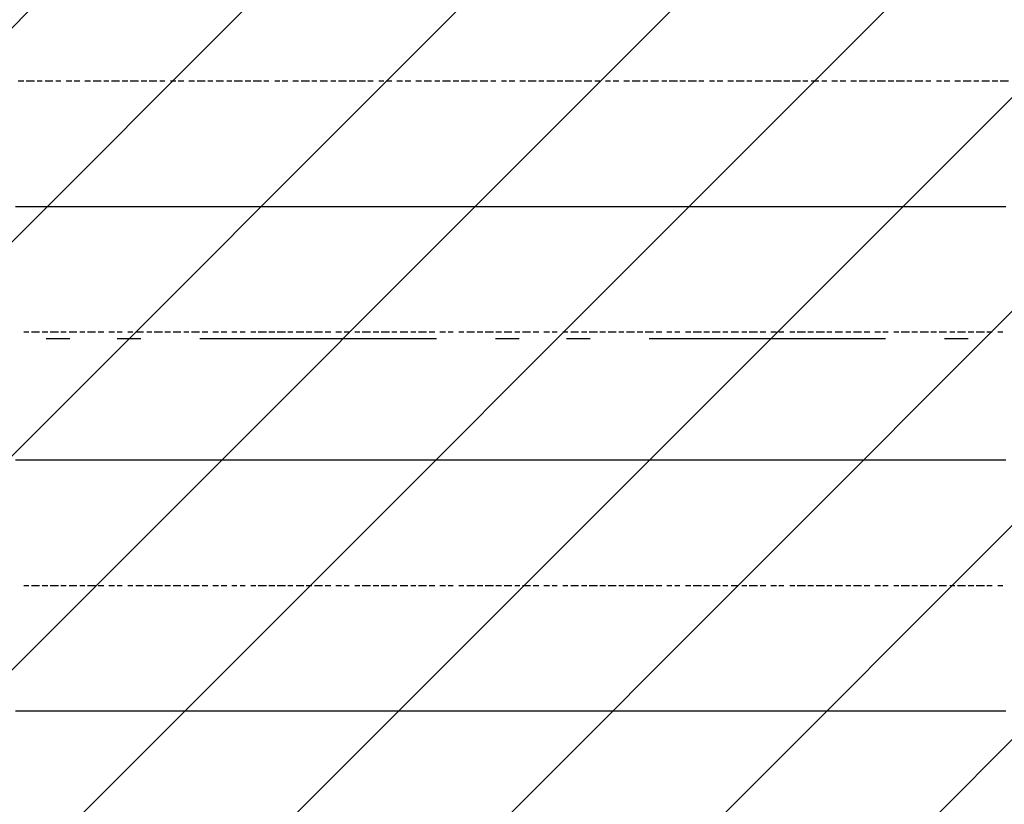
# Model space of a CAD drawing. Extents: x 997 to 109698, y 921 to 94021.
# Tile 608 of 656: x 26924 to 28486, y 46291 to 47535. Entities that reach past the tile are written whole.
import ezdxf

# ---------------------------------------------------------------- set-up
doc = ezdxf.new("R2010")
doc.units = 0
doc.header["$MEASUREMENT"] = 0
for name, color, linetype in [('12', 7, 'CONTINUOUS'), ('28', 7, 'CONTINUOUS'), ('40', 7, 'CONTINUOUS')]:
    doc.layers.add(name, color=color, linetype=linetype)

msp = doc.modelspace()

# ---------------------------------------------------------------- linework, layer by layer
at = {"layer": '12', "color": 1}
for p, q in [((26921.630503, 47437.563401), (26930.630503, 47437.563401)), ((26934.630503, 47437.563401), (26947.630503, 47437.563401)), ((26951.630503, 47437.563401), (26959.630503, 47437.563401)), ((26964.630503, 47437.563401), (26976.630503, 47437.563401)), ((26981.630503, 47437.563401), (26989.630503, 47437.563401)), ((26997.630503, 47437.563401), (27006.630503, 47437.563401)), ((27010.630503, 47437.563401), (27019.630503, 47437.563401)), ((27027.630503, 47437.563401), (27036.630503, 47437.563401)), ((27040.630503, 47437.563401), (27053.630503, 47437.563401)), ((27057.630503, 47437.563401), (27065.630503, 47437.563401)), ((27069.630503, 47437.563401), (27082.630503, 47437.563401)), ((27086.630503, 47437.563401), (27095.630503, 47437.563401)), ((27099.630503, 47437.563401), (27112.630503, 47437.563401)), ((27116.630503, 47437.563401), (27125.630503, 47437.563401)), ((27129.630503, 47437.563401), (27141.630503, 47437.563401)), ((27146.630503, 47437.563401), (27154.630503, 47437.563401)), ((27163.630503, 47437.563401), (27171.630503, 47437.563401)), ((27175.630503, 47437.563401), (27184.630503, 47437.563401)), ((27192.630503, 47437.563401), (27201.630503, 47437.563401)), ((27205.630503, 47437.563401), (27218.630503, 47437.563401)), ((27222.630503, 47437.563401), (27230.630503, 47437.563401)), ((27235.630503, 47437.563401), (27247.630503, 47437.563401)), ((27252.630503, 47437.563401), (27260.630503, 47437.563401)), ((27264.630503, 47437.563401), (27277.630503, 47437.563401)), ((27281.630503, 47437.563401), (27290.630503, 47437.563401)), ((27294.630503, 47437.563401), (27307.630503, 47437.563401)), ((27311.630503, 47437.563401), (27319.630503, 47437.563401)), ((27328.630503, 47437.563401), (27336.630503, 47437.563401)), ((27340.630503, 47437.563401), (27349.630503, 47437.563401)), ((27357.630503, 47437.563401), (27366.630503, 47437.563401)), ((27370.630503, 47437.563401), (27383.630503, 47437.563401)), ((27387.630503, 47437.563401), (27395.630503, 47437.563401)), ((27400.630503, 47437.563401), (27412.630503, 47437.563401)), ((27417.630503, 47437.563401), (27425.630503, 47437.563401)), ((27429.630503, 47437.563401), (27442.630503, 47437.563401)), ((27446.630503, 47437.563401), (27455.630503, 47437.563401)), ((27459.630503, 47437.563401), (27472.630503, 47437.563401)), ((27476.630503, 47437.563401), (27484.630503, 47437.563401)), ((27493.630503, 47437.563401), (27501.630503, 47437.563401)), ((27505.630503, 47437.563401), (27514.630503, 47437.563401)), ((27522.630503, 47437.563401), (27531.630503, 47437.563401)), ((27535.630503, 47437.563401), (27544.630503, 47437.563401)), ((27552.630503, 47437.563401), (27561.630503, 47437.563401)), ((27565.630503, 47437.563401), (27577.630503, 47437.563401)), ((27582.630503, 47437.563401), (27590.630503, 47437.563401)), ((27594.630503, 47437.563401), (27607.630503, 47437.563401)), ((27611.630503, 47437.563401), (27620.630503, 47437.563401)), ((27624.630503, 47437.563401), (27637.630503, 47437.563401)), ((27641.630503, 47437.563401), (27649.630503, 47437.563401)), ((27654.630503, 47437.563401), (27666.630503, 47437.563401)), ((27671.630503, 47437.563401), (27679.630503, 47437.563401)), ((27688.630503, 47437.563401), (27696.630503, 47437.563401)), ((27700.630503, 47437.563401), (27709.630503, 47437.563401)), ((27717.630503, 47437.563401), (27726.630503, 47437.563401)), ((27730.630503, 47437.563401), (27743.630503, 47437.563401)), ((27747.630503, 47437.563401), (27755.630503, 47437.563401)), ((27760.630503, 47437.563401), (27772.630503, 47437.563401)), ((27776.630503, 47437.563401), (27785.630503, 47437.563401)), ((27789.630503, 47437.563401), (27802.630503, 47437.563401)), ((27806.630503, 47437.563401), (27815.630503, 47437.563401)), ((27819.630503, 47437.563401), (27831.630503, 47437.563401)), ((27836.630503, 47437.563401), (27844.630503, 47437.563401)), ((27853.630503, 47437.563401), (27861.630503, 47437.563401)), ((27865.630503, 47437.563401), (27874.630503, 47437.563401)), ((27882.630503, 47437.563401), (27891.630503, 47437.563401)), ((27895.630503, 47437.563401), (27908.630503, 47437.563401)), ((27912.630503, 47437.563401), (27920.630503, 47437.563401)), ((27925.630503, 47437.563401), (27937.630503, 47437.563401)), ((27942.630503, 47437.563401), (27950.630503, 47437.563401)), ((27954.630503, 47437.563401), (27967.630503, 47437.563401)), ((27971.630503, 47437.563401), (27980.630503, 47437.563401)), ((27984.630503, 47437.563401), (27997.630503, 47437.563401)), ((28001.630503, 47437.563401), (28009.630503, 47437.563401)), ((28018.630503, 47437.563401), (28026.630503, 47437.563401)), ((28030.630503, 47437.563401), (28039.630503, 47437.563401)), ((28047.630503, 47437.563401), (28056.630503, 47437.563401)), ((28060.630503, 47437.563401), (28073.630503, 47437.563401)), ((28077.630503, 47437.563401), (28085.630503, 47437.563401)), ((28090.630503, 47437.563401), (28102.630503, 47437.563401)), ((28107.630503, 47437.563401), (28115.630503, 47437.563401)), ((28119.630503, 47437.563401), (28132.630503, 47437.563401)), ((28136.630503, 47437.563401), (28145.630503, 47437.563401)), ((28149.630503, 47437.563401), (28162.630503, 47437.563401)), ((28166.630503, 47437.563401), (28174.630503, 47437.563401)), ((28179.630503, 47437.563401), (28191.630503, 47437.563401)), ((28196.630503, 47437.563401), (28204.630503, 47437.563401)), ((28212.630503, 47437.563401), (28221.630503, 47437.563401)), ((28225.630503, 47437.563401), (28234.630503, 47437.563401)), ((28242.630503, 47437.563401), (28251.630503, 47437.563401)), ((28255.630503, 47437.563401), (28268.630503, 47437.563401)), ((28272.630503, 47437.563401), (28280.630503, 47437.563401)), ((28284.630503, 47437.563401), (28297.630503, 47437.563401)), ((28301.630503, 47437.563401), (28310.630503, 47437.563401)), ((28314.630503, 47437.563401), (28327.630503, 47437.563401)), ((28331.630503, 47437.563401), (28339.630503, 47437.563401)), ((28344.630503, 47437.563401), (28356.630503, 47437.563401)), ((28361.630503, 47437.563401), (28369.630503, 47437.563401)), ((28378.630503, 47437.563401), (28386.630503, 47437.563401)), ((28390.630503, 47437.563401), (28399.630503, 47437.563401)), ((28407.630503, 47437.563401), (28416.630503, 47437.563401)), ((28420.630503, 47437.563401), (28433.630503, 47437.563401)), ((28437.630503, 47437.563401), (28445.630503, 47437.563401)), ((28450.630503, 47437.563401), (28462.630503, 47437.563401)), ((28466.630503, 47437.563401), (28475.630503, 47437.563401)), ((28479.630503, 47437.563401), (28492.630503, 47437.563401)), ((26930.630503, 47039.563401), (26938.630503, 47039.563401)), ((26942.630503, 47039.563401), (26955.630503, 47039.563401)), ((26959.630503, 47039.563401), (26968.630503, 47039.563401)), ((26972.630503, 47039.563401), (26985.630503, 47039.563401)), ((26989.630503, 47039.563401), (26997.630503, 47039.563401)), ((27002.630503, 47039.563401), (27014.630503, 47039.563401)), ((27019.630503, 47039.563401), (27027.630503, 47039.563401)), ((27031.630503, 47039.563401), (27044.630503, 47039.563401)), ((27048.630503, 47039.563401), (27057.630503, 47039.563401)), ((27065.630503, 47039.563401), (27074.630503, 47039.563401)), ((27078.630503, 47039.563401), (27086.630503, 47039.563401)), ((27095.630503, 47039.563401), (27103.630503, 47039.563401)), ((27108.630503, 47039.563401), (27120.630503, 47039.563401)), ((27125.630503, 47039.563401), (27133.630503, 47039.563401)), ((27137.630503, 47039.563401), (27150.630503, 47039.563401)), ((27154.630503, 47039.563401), (27163.630503, 47039.563401)), ((27167.630503, 47039.563401), (27179.630503, 47039.563401)), ((27184.630503, 47039.563401), (27192.630503, 47039.563401)), ((27196.630503, 47039.563401), (27209.630503, 47039.563401)), ((27213.630503, 47039.563401), (27222.630503, 47039.563401)), ((27230.630503, 47039.563401), (27239.630503, 47039.563401)), ((27243.630503, 47039.563401), (27252.630503, 47039.563401)), ((27260.630503, 47039.563401), (27268.630503, 47039.563401)), ((27273.630503, 47039.563401), (27281.630503, 47039.563401)), ((27290.630503, 47039.563401), (27298.630503, 47039.563401)), ((27302.630503, 47039.563401), (27315.630503, 47039.563401)), ((27319.630503, 47039.563401), (27328.630503, 47039.563401)), ((27332.630503, 47039.563401), (27345.630503, 47039.563401)), ((27349.630503, 47039.563401), (27357.630503, 47039.563401)), ((27362.630503, 47039.563401), (27374.630503, 47039.563401)), ((27378.630503, 47039.563401), (27387.630503, 47039.563401)), ((27391.630503, 47039.563401), (27404.630503, 47039.563401)), ((27408.630503, 47039.563401), (27417.630503, 47039.563401)), ((27425.630503, 47039.563401), (27434.630503, 47039.563401)), ((27438.630503, 47039.563401), (27446.630503, 47039.563401)), ((27455.630503, 47039.563401), (27463.630503, 47039.563401)), ((27467.630503, 47039.563401), (27480.630503, 47039.563401)), ((27484.630503, 47039.563401), (27493.630503, 47039.563401)), ((27497.630503, 47039.563401), (27510.630503, 47039.563401)), ((27514.630503, 47039.563401), (27522.630503, 47039.563401)), ((27527.630503, 47039.563401), (27539.630503, 47039.563401)), ((27544.630503, 47039.563401), (27552.630503, 47039.563401)), ((27556.630503, 47039.563401), (27569.630503, 47039.563401)), ((27573.630503, 47039.563401), (27582.630503, 47039.563401)), ((27590.630503, 47039.563401), (27599.630503, 47039.563401)), ((27603.630503, 47039.563401), (27611.630503, 47039.563401)), ((27620.630503, 47039.563401), (27628.630503, 47039.563401)), ((27633.630503, 47039.563401), (27645.630503, 47039.563401)), ((27649.630503, 47039.563401), (27658.630503, 47039.563401)), ((27662.630503, 47039.563401), (27675.630503, 47039.563401)), ((27679.630503, 47039.563401), (27688.630503, 47039.563401)), ((27692.630503, 47039.563401), (27704.630503, 47039.563401)), ((27709.630503, 47039.563401), (27717.630503, 47039.563401)), ((27721.630503, 47039.563401), (27734.630503, 47039.563401)), ((27738.630503, 47039.563401), (27747.630503, 47039.563401)), ((27755.630503, 47039.563401), (27764.630503, 47039.563401)), ((27768.630503, 47039.563401), (27776.630503, 47039.563401)), ((27785.630503, 47039.563401), (27793.630503, 47039.563401)), ((27798.630503, 47039.563401), (27810.630503, 47039.563401)), ((27815.630503, 47039.563401), (27823.630503, 47039.563401)), ((27827.630503, 47039.563401), (27840.630503, 47039.563401)), ((27844.630503, 47039.563401), (27853.630503, 47039.563401)), ((27857.630503, 47039.563401), (27870.630503, 47039.563401)), ((27874.630503, 47039.563401), (27882.630503, 47039.563401)), ((27886.630503, 47039.563401), (27899.630503, 47039.563401)), ((27903.630503, 47039.563401), (27912.630503, 47039.563401)), ((27916.630503, 47039.563401), (27929.630503, 47039.563401)), ((27933.630503, 47039.563401), (27942.630503, 47039.563401)), ((27950.630503, 47039.563401), (27958.630503, 47039.563401)), ((27963.630503, 47039.563401), (27971.630503, 47039.563401)), ((27980.630503, 47039.563401), (27988.630503, 47039.563401)), ((27992.630503, 47039.563401), (28005.630503, 47039.563401)), ((28009.630503, 47039.563401), (28018.630503, 47039.563401)), ((28022.630503, 47039.563401), (28035.630503, 47039.563401)), ((28039.630503, 47039.563401), (28047.630503, 47039.563401)), ((28052.630503, 47039.563401), (28064.630503, 47039.563401)), ((28069.630503, 47039.563401), (28077.630503, 47039.563401)), ((28081.630503, 47039.563401), (28094.630503, 47039.563401)), ((28098.630503, 47039.563401), (28107.630503, 47039.563401)), ((28115.630503, 47039.563401), (28124.630503, 47039.563401)), ((28128.630503, 47039.563401), (28136.630503, 47039.563401)), ((28145.630503, 47039.563401), (28153.630503, 47039.563401)), ((28157.630503, 47039.563401), (28170.630503, 47039.563401)), ((28174.630503, 47039.563401), (28183.630503, 47039.563401)), ((28187.630503, 47039.563401), (28200.630503, 47039.563401)), ((28204.630503, 47039.563401), (28212.630503, 47039.563401)), ((28217.630503, 47039.563401), (28229.630503, 47039.563401)), ((28234.630503, 47039.563401), (28242.630503, 47039.563401)), ((28246.630503, 47039.563401), (28259.630503, 47039.563401)), ((28263.630503, 47039.563401), (28272.630503, 47039.563401)), ((28280.630503, 47039.563401), (28289.630503, 47039.563401)), ((28293.630503, 47039.563401), (28301.630503, 47039.563401)), ((28310.630503, 47039.563401), (28318.630503, 47039.563401)), ((28322.630503, 47039.563401), (28335.630503, 47039.563401)), ((28339.630503, 47039.563401), (28348.630503, 47039.563401)), ((28352.630503, 47039.563401), (28365.630503, 47039.563401)), ((28369.630503, 47039.563401), (28378.630503, 47039.563401)), ((28382.630503, 47039.563401), (28394.630503, 47039.563401)), ((28399.630503, 47039.563401), (28407.630503, 47039.563401)), ((28411.630503, 47039.563401), (28424.630503, 47039.563401)), ((28428.630503, 47039.563401), (28437.630503, 47039.563401)), ((28441.630503, 47039.563401), (28454.630503, 47039.563401)), ((28458.630503, 47039.563401), (28466.630503, 47039.563401)), ((28475.630503, 47039.563401), (28483.630503, 47039.563401)), ((26930.630503, 46637.563401), (26938.630503, 46637.563401)), ((26942.630503, 46637.563401), (26955.630503, 46637.563401)), ((26959.630503, 46637.563401), (26968.630503, 46637.563401)), ((26972.630503, 46637.563401), (26985.630503, 46637.563401)), ((26989.630503, 46637.563401), (26997.630503, 46637.563401)), ((27002.630503, 46637.563401), (27014.630503, 46637.563401)), ((27019.630503, 46637.563401), (27027.630503, 46637.563401)), ((27031.630503, 46637.563401), (27044.630503, 46637.563401)), ((27048.630503, 46637.563401), (27057.630503, 46637.563401)), ((27065.630503, 46637.563401), (27074.630503, 46637.563401)), ((27078.630503, 46637.563401), (27086.630503, 46637.563401)), ((27095.630503, 46637.563401), (27103.630503, 46637.563401)), ((27108.630503, 46637.563401), (27120.630503, 46637.563401)), ((27125.630503, 46637.563401), (27133.630503, 46637.563401)), ((27137.630503, 46637.563401), (27150.630503, 46637.563401)), ((27154.630503, 46637.563401), (27163.630503, 46637.563401)), ((27167.630503, 46637.563401), (27179.630503, 46637.563401)), ((27184.630503, 46637.563401), (27192.630503, 46637.563401)), ((27196.630503, 46637.563401), (27209.630503, 46637.563401)), ((27213.630503, 46637.563401), (27222.630503, 46637.563401)), ((27230.630503, 46637.563401), (27239.630503, 46637.563401)), ((27243.630503, 46637.563401), (27252.630503, 46637.563401)), ((27260.630503, 46637.563401), (27268.630503, 46637.563401)), ((27273.630503, 46637.563401), (27281.630503, 46637.563401)), ((27290.630503, 46637.563401), (27298.630503, 46637.563401)), ((27302.630503, 46637.563401), (27315.630503, 46637.563401)), ((27319.630503, 46637.563401), (27328.630503, 46637.563401)), ((27332.630503, 46637.563401), (27345.630503, 46637.563401)), ((27349.630503, 46637.563401), (27357.630503, 46637.563401)), ((27362.630503, 46637.563401), (27374.630503, 46637.563401)), ((27378.630503, 46637.563401), (27387.630503, 46637.563401)), ((27391.630503, 46637.563401), (27404.630503, 46637.563401)), ((27408.630503, 46637.563401), (27417.630503, 46637.563401)), ((27425.630503, 46637.563401), (27434.630503, 46637.563401)), ((27438.630503, 46637.563401), (27446.630503, 46637.563401)), ((27455.630503, 46637.563401), (27463.630503, 46637.563401)), ((27467.630503, 46637.563401), (27480.630503, 46637.563401)), ((27484.630503, 46637.563401), (27493.630503, 46637.563401)), ((27497.630503, 46637.563401), (27510.630503, 46637.563401)), ((27514.630503, 46637.563401), (27522.630503, 46637.563401)), ((27527.630503, 46637.563401), (27539.630503, 46637.563401)), ((27544.630503, 46637.563401), (27552.630503, 46637.563401)), ((27556.630503, 46637.563401), (27569.630503, 46637.563401)), ((27573.630503, 46637.563401), (27582.630503, 46637.563401)), ((27590.630503, 46637.563401), (27599.630503, 46637.563401)), ((27603.630503, 46637.563401), (27611.630503, 46637.563401)), ((27620.630503, 46637.563401), (27628.630503, 46637.563401)), ((27633.630503, 46637.563401), (27645.630503, 46637.563401)), ((27649.630503, 46637.563401), (27658.630503, 46637.563401)), ((27662.630503, 46637.563401), (27675.630503, 46637.563401)), ((27679.630503, 46637.563401), (27688.630503, 46637.563401)), ((27692.630503, 46637.563401), (27704.630503, 46637.563401)), ((27709.630503, 46637.563401), (27717.630503, 46637.563401)), ((27721.630503, 46637.563401), (27734.630503, 46637.563401)), ((27738.630503, 46637.563401), (27747.630503, 46637.563401)), ((27755.630503, 46637.563401), (27764.630503, 46637.563401)), ((27768.630503, 46637.563401), (27776.630503, 46637.563401)), ((27785.630503, 46637.563401), (27793.630503, 46637.563401)), ((27798.630503, 46637.563401), (27810.630503, 46637.563401)), ((27815.630503, 46637.563401), (27823.630503, 46637.563401)), ((27827.630503, 46637.563401), (27840.630503, 46637.563401)), ((27844.630503, 46637.563401), (27853.630503, 46637.563401)), ((27857.630503, 46637.563401), (27870.630503, 46637.563401)), ((27874.630503, 46637.563401), (27882.630503, 46637.563401)), ((27886.630503, 46637.563401), (27899.630503, 46637.563401)), ((27903.630503, 46637.563401), (27912.630503, 46637.563401)), ((27916.630503, 46637.563401), (27929.630503, 46637.563401)), ((27933.630503, 46637.563401), (27942.630503, 46637.563401)), ((27950.630503, 46637.563401), (27958.630503, 46637.563401)), ((27963.630503, 46637.563401), (27971.630503, 46637.563401)), ((27980.630503, 46637.563401), (27988.630503, 46637.563401)), ((27992.630503, 46637.563401), (28005.630503, 46637.563401)), ((28009.630503, 46637.563401), (28018.630503, 46637.563401)), ((28022.630503, 46637.563401), (28035.630503, 46637.563401)), ((28039.630503, 46637.563401), (28047.630503, 46637.563401)), ((28052.630503, 46637.563401), (28064.630503, 46637.563401)), ((28069.630503, 46637.563401), (28077.630503, 46637.563401)), ((28081.630503, 46637.563401), (28094.630503, 46637.563401)), ((28098.630503, 46637.563401), (28107.630503, 46637.563401)), ((28115.630503, 46637.563401), (28124.630503, 46637.563401)), ((28128.630503, 46637.563401), (28136.630503, 46637.563401)), ((28145.630503, 46637.563401), (28153.630503, 46637.563401)), ((28157.630503, 46637.563401), (28170.630503, 46637.563401)), ((28174.630503, 46637.563401), (28183.630503, 46637.563401)), ((28187.630503, 46637.563401), (28200.630503, 46637.563401)), ((28204.630503, 46637.563401), (28212.630503, 46637.563401)), ((28217.630503, 46637.563401), (28229.630503, 46637.563401)), ((28234.630503, 46637.563401), (28242.630503, 46637.563401)), ((28246.630503, 46637.563401), (28259.630503, 46637.563401)), ((28263.630503, 46637.563401), (28272.630503, 46637.563401)), ((28280.630503, 46637.563401), (28289.630503, 46637.563401)), ((28293.630503, 46637.563401), (28301.630503, 46637.563401)), ((28310.630503, 46637.563401), (28318.630503, 46637.563401)), ((28322.630503, 46637.563401), (28335.630503, 46637.563401)), ((28339.630503, 46637.563401), (28348.630503, 46637.563401)), ((28352.630503, 46637.563401), (28365.630503, 46637.563401)), ((28369.630503, 46637.563401), (28378.630503, 46637.563401)), ((28382.630503, 46637.563401), (28394.630503, 46637.563401)), ((28399.630503, 46637.563401), (28407.630503, 46637.563401)), ((28411.630503, 46637.563401), (28424.630503, 46637.563401)), ((28428.630503, 46637.563401), (28437.630503, 46637.563401)), ((28441.630503, 46637.563401), (28454.630503, 46637.563401)), ((28458.630503, 46637.563401), (28466.630503, 46637.563401)), ((28475.630503, 46637.563401), (28483.630503, 46637.563401))]:
    msp.add_line(p, q, dxfattribs=at)
at = {"layer": '12', "color": 5}
for p, q in [((26917.630503, 47238.563401), (26926.630503, 47238.563401)), ((26926.630503, 47238.563401), (26934.630503, 47238.563401)), ((26934.630503, 47238.563401), (26947.630503, 47238.563401)), ((26947.630503, 47238.563401), (26955.630503, 47238.563401)), ((26955.630503, 47238.563401), (26964.630503, 47238.563401)), ((26964.630503, 47238.563401), (26976.630503, 47238.563401)), ((26976.630503, 47238.563401), (26985.630503, 47238.563401)), ((26985.630503, 47238.563401), (26997.630503, 47238.563401)), ((26997.630503, 47238.563401), (27006.630503, 47238.563401)), ((27006.630503, 47238.563401), (27014.630503, 47238.563401)), ((27014.630503, 47238.563401), (27027.630503, 47238.563401)), ((27027.630503, 47238.563401), (27036.630503, 47238.563401)), ((27036.630503, 47238.563401), (27044.630503, 47238.563401)), ((27044.630503, 47238.563401), (27057.630503, 47238.563401)), ((27057.630503, 47238.563401), (27065.630503, 47238.563401)), ((27065.630503, 47238.563401), (27074.630503, 47238.563401)), ((27074.630503, 47238.563401), (27086.630503, 47238.563401)), ((27086.630503, 47238.563401), (27095.630503, 47238.563401)), ((27095.630503, 47238.563401), (27108.630503, 47238.563401)), ((27108.630503, 47238.563401), (27116.630503, 47238.563401)), ((27116.630503, 47238.563401), (27125.630503, 47238.563401)), ((27125.630503, 47238.563401), (27137.630503, 47238.563401)), ((27137.630503, 47238.563401), (27146.630503, 47238.563401)), ((27146.630503, 47238.563401), (27154.630503, 47238.563401)), ((27154.630503, 47238.563401), (27167.630503, 47238.563401)), ((27167.630503, 47238.563401), (27175.630503, 47238.563401)), ((27175.630503, 47238.563401), (27184.630503, 47238.563401)), ((27184.630503, 47238.563401), (27196.630503, 47238.563401)), ((27196.630503, 47238.563401), (27205.630503, 47238.563401)), ((27205.630503, 47238.563401), (27218.630503, 47238.563401)), ((27218.630503, 47238.563401), (27226.630503, 47238.563401)), ((27226.630503, 47238.563401), (27235.630503, 47238.563401)), ((27235.630503, 47238.563401), (27247.630503, 47238.563401)), ((27247.630503, 47238.563401), (27256.630503, 47238.563401)), ((27256.630503, 47238.563401), (27264.630503, 47238.563401)), ((27264.630503, 47238.563401), (27277.630503, 47238.563401)), ((27277.630503, 47238.563401), (27285.630503, 47238.563401)), ((27285.630503, 47238.563401), (27294.630503, 47238.563401)), ((27294.630503, 47238.563401), (27307.630503, 47238.563401)), ((27307.630503, 47238.563401), (27315.630503, 47238.563401)), ((27315.630503, 47238.563401), (27328.630503, 47238.563401)), ((27328.630503, 47238.563401), (27336.630503, 47238.563401)), ((27336.630503, 47238.563401), (27345.630503, 47238.563401)), ((27345.630503, 47238.563401), (27357.630503, 47238.563401)), ((27357.630503, 47238.563401), (27366.630503, 47238.563401)), ((27366.630503, 47238.563401), (27374.630503, 47238.563401)), ((27374.630503, 47238.563401), (27387.630503, 47238.563401)), ((27387.630503, 47238.563401), (27395.630503, 47238.563401)), ((27395.630503, 47238.563401), (27404.630503, 47238.563401)), ((27404.630503, 47238.563401), (27417.630503, 47238.563401)), ((27417.630503, 47238.563401), (27425.630503, 47238.563401)), ((27425.630503, 47238.563401), (27438.630503, 47238.563401)), ((27438.630503, 47238.563401), (27446.630503, 47238.563401)), ((27446.630503, 47238.563401), (27455.630503, 47238.563401)), ((27455.630503, 47238.563401), (27467.630503, 47238.563401)), ((27467.630503, 47238.563401), (27476.630503, 47238.563401)), ((27476.630503, 47238.563401), (27484.630503, 47238.563401)), ((27484.630503, 47238.563401), (27497.630503, 47238.563401)), ((27497.630503, 47238.563401), (27505.630503, 47238.563401)), ((27505.630503, 47238.563401), (27514.630503, 47238.563401)), ((27514.630503, 47238.563401), (27527.630503, 47238.563401)), ((27527.630503, 47238.563401), (27535.630503, 47238.563401)), ((27535.630503, 47238.563401), (27544.630503, 47238.563401)), ((27544.630503, 47238.563401), (27556.630503, 47238.563401)), ((27556.630503, 47238.563401), (27565.630503, 47238.563401)), ((27565.630503, 47238.563401), (27577.630503, 47238.563401)), ((27577.630503, 47238.563401), (27586.630503, 47238.563401)), ((27586.630503, 47238.563401), (27594.630503, 47238.563401)), ((27594.630503, 47238.563401), (27607.630503, 47238.563401)), ((27607.630503, 47238.563401), (27616.630503, 47238.563401)), ((27616.630503, 47238.563401), (27624.630503, 47238.563401)), ((27624.630503, 47238.563401), (27637.630503, 47238.563401)), ((27637.630503, 47238.563401), (27645.630503, 47238.563401)), ((27645.630503, 47238.563401), (27654.630503, 47238.563401)), ((27654.630503, 47238.563401), (27666.630503, 47238.563401)), ((27666.630503, 47238.563401), (27675.630503, 47238.563401)), ((27675.630503, 47238.563401), (27688.630503, 47238.563401)), ((27688.630503, 47238.563401), (27696.630503, 47238.563401)), ((27696.630503, 47238.563401), (27704.630503, 47238.563401)), ((27704.630503, 47238.563401), (27717.630503, 47238.563401)), ((27717.630503, 47238.563401), (27726.630503, 47238.563401)), ((27726.630503, 47238.563401), (27734.630503, 47238.563401)), ((27734.630503, 47238.563401), (27747.630503, 47238.563401)), ((27747.630503, 47238.563401), (27755.630503, 47238.563401)), ((27755.630503, 47238.563401), (27764.630503, 47238.563401)), ((27764.630503, 47238.563401), (27776.630503, 47238.563401)), ((27776.630503, 47238.563401), (27785.630503, 47238.563401)), ((27785.630503, 47238.563401), (27798.630503, 47238.563401)), ((27798.630503, 47238.563401), (27806.630503, 47238.563401)), ((27806.630503, 47238.563401), (27815.630503, 47238.563401)), ((27815.630503, 47238.563401), (27827.630503, 47238.563401)), ((27827.630503, 47238.563401), (27836.630503, 47238.563401)), ((27836.630503, 47238.563401), (27844.630503, 47238.563401)), ((27844.630503, 47238.563401), (27857.630503, 47238.563401)), ((27857.630503, 47238.563401), (27865.630503, 47238.563401)), ((27865.630503, 47238.563401), (27874.630503, 47238.563401)), ((27874.630503, 47238.563401), (27886.630503, 47238.563401)), ((27886.630503, 47238.563401), (27895.630503, 47238.563401)), ((27895.630503, 47238.563401), (27908.630503, 47238.563401)), ((27908.630503, 47238.563401), (27916.630503, 47238.563401)), ((27916.630503, 47238.563401), (27925.630503, 47238.563401)), ((27925.630503, 47238.563401), (27937.630503, 47238.563401)), ((27937.630503, 47238.563401), (27946.630503, 47238.563401)), ((27946.630503, 47238.563401), (27954.630503, 47238.563401)), ((27954.630503, 47238.563401), (27967.630503, 47238.563401)), ((27967.630503, 47238.563401), (27975.630503, 47238.563401)), ((27975.630503, 47238.563401), (27984.630503, 47238.563401)), ((27984.630503, 47238.563401), (27997.630503, 47238.563401)), ((27997.630503, 47238.563401), (28005.630503, 47238.563401)), ((28005.630503, 47238.563401), (28018.630503, 47238.563401)), ((28018.630503, 47238.563401), (28026.630503, 47238.563401)), ((28026.630503, 47238.563401), (28035.630503, 47238.563401)), ((28035.630503, 47238.563401), (28047.630503, 47238.563401)), ((28047.630503, 47238.563401), (28056.630503, 47238.563401)), ((28056.630503, 47238.563401), (28064.630503, 47238.563401)), ((28064.630503, 47238.563401), (28077.630503, 47238.563401)), ((28077.630503, 47238.563401), (28085.630503, 47238.563401)), ((28085.630503, 47238.563401), (28094.630503, 47238.563401)), ((28094.630503, 47238.563401), (28107.630503, 47238.563401)), ((28107.630503, 47238.563401), (28115.630503, 47238.563401)), ((28115.630503, 47238.563401), (28128.630503, 47238.563401)), ((28128.630503, 47238.563401), (28136.630503, 47238.563401)), ((28136.630503, 47238.563401), (28145.630503, 47238.563401)), ((28145.630503, 47238.563401), (28157.630503, 47238.563401)), ((28157.630503, 47238.563401), (28166.630503, 47238.563401)), ((28166.630503, 47238.563401), (28174.630503, 47238.563401)), ((28174.630503, 47238.563401), (28187.630503, 47238.563401)), ((28187.630503, 47238.563401), (28196.630503, 47238.563401)), ((28196.630503, 47238.563401), (28204.630503, 47238.563401)), ((28204.630503, 47238.563401), (28217.630503, 47238.563401)), ((28217.630503, 47238.563401), (28225.630503, 47238.563401)), ((28225.630503, 47238.563401), (28234.630503, 47238.563401)), ((28234.630503, 47238.563401), (28246.630503, 47238.563401)), ((28246.630503, 47238.563401), (28255.630503, 47238.563401)), ((28255.630503, 47238.563401), (28268.630503, 47238.563401)), ((28268.630503, 47238.563401), (28276.630503, 47238.563401)), ((28276.630503, 47238.563401), (28284.630503, 47238.563401)), ((28284.630503, 47238.563401), (28297.630503, 47238.563401)), ((28297.630503, 47238.563401), (28306.630503, 47238.563401)), ((28306.630503, 47238.563401), (28314.630503, 47238.563401)), ((28314.630503, 47238.563401), (28327.630503, 47238.563401)), ((28327.630503, 47238.563401), (28335.630503, 47238.563401)), ((28335.630503, 47238.563401), (28344.630503, 47238.563401)), ((28344.630503, 47238.563401), (28356.630503, 47238.563401)), ((28356.630503, 47238.563401), (28365.630503, 47238.563401)), ((28365.630503, 47238.563401), (28378.630503, 47238.563401)), ((28378.630503, 47238.563401), (28386.630503, 47238.563401)), ((28386.630503, 47238.563401), (28394.630503, 47238.563401)), ((28394.630503, 47238.563401), (28407.630503, 47238.563401)), ((28407.630503, 47238.563401), (28416.630503, 47238.563401)), ((28416.630503, 47238.563401), (28424.630503, 47238.563401)), ((28424.630503, 47238.563401), (28437.630503, 47238.563401)), ((28437.630503, 47238.563401), (28445.630503, 47238.563401)), ((28445.630503, 47238.563401), (28454.630503, 47238.563401)), ((28454.630503, 47238.563401), (28466.630503, 47238.563401)), ((28466.630503, 47238.563401), (28475.630503, 47238.563401)), ((28475.630503, 47238.563401), (28488.630503, 47238.563401)), ((26917.630503, 46836.563401), (26926.630503, 46836.563401)), ((26926.630503, 46836.563401), (26934.630503, 46836.563401)), ((26934.630503, 46836.563401), (26947.630503, 46836.563401)), ((26947.630503, 46836.563401), (26955.630503, 46836.563401)), ((26955.630503, 46836.563401), (26964.630503, 46836.563401)), ((26964.630503, 46836.563401), (26976.630503, 46836.563401)), ((26976.630503, 46836.563401), (26985.630503, 46836.563401)), ((26985.630503, 46836.563401), (26997.630503, 46836.563401)), ((26997.630503, 46836.563401), (27006.630503, 46836.563401)), ((27006.630503, 46836.563401), (27014.630503, 46836.563401)), ((27014.630503, 46836.563401), (27027.630503, 46836.563401)), ((27027.630503, 46836.563401), (27036.630503, 46836.563401)), ((27036.630503, 46836.563401), (27044.630503, 46836.563401)), ((27044.630503, 46836.563401), (27057.630503, 46836.563401)), ((27057.630503, 46836.563401), (27065.630503, 46836.563401)), ((27065.630503, 46836.563401), (27074.630503, 46836.563401)), ((27074.630503, 46836.563401), (27086.630503, 46836.563401)), ((27086.630503, 46836.563401), (27095.630503, 46836.563401)), ((27095.630503, 46836.563401), (27108.630503, 46836.563401)), ((27108.630503, 46836.563401), (27116.630503, 46836.563401)), ((27116.630503, 46836.563401), (27125.630503, 46836.563401)), ((27125.630503, 46836.563401), (27137.630503, 46836.563401)), ((27137.630503, 46836.563401), (27146.630503, 46836.563401)), ((27146.630503, 46836.563401), (27154.630503, 46836.563401)), ((27154.630503, 46836.563401), (27167.630503, 46836.563401)), ((27167.630503, 46836.563401), (27175.630503, 46836.563401)), ((27175.630503, 46836.563401), (27184.630503, 46836.563401)), ((27184.630503, 46836.563401), (27196.630503, 46836.563401)), ((27196.630503, 46836.563401), (27205.630503, 46836.563401)), ((27205.630503, 46836.563401), (27218.630503, 46836.563401)), ((27218.630503, 46836.563401), (27226.630503, 46836.563401)), ((27226.630503, 46836.563401), (27235.630503, 46836.563401)), ((27235.630503, 46836.563401), (27247.630503, 46836.563401)), ((27247.630503, 46836.563401), (27256.630503, 46836.563401)), ((27256.630503, 46836.563401), (27264.630503, 46836.563401)), ((27264.630503, 46836.563401), (27277.630503, 46836.563401)), ((27277.630503, 46836.563401), (27285.630503, 46836.563401)), ((27285.630503, 46836.563401), (27294.630503, 46836.563401)), ((27294.630503, 46836.563401), (27307.630503, 46836.563401)), ((27307.630503, 46836.563401), (27315.630503, 46836.563401)), ((27315.630503, 46836.563401), (27328.630503, 46836.563401)), ((27328.630503, 46836.563401), (27336.630503, 46836.563401)), ((27336.630503, 46836.563401), (27345.630503, 46836.563401)), ((27345.630503, 46836.563401), (27357.630503, 46836.563401)), ((27357.630503, 46836.563401), (27366.630503, 46836.563401)), ((27366.630503, 46836.563401), (27374.630503, 46836.563401)), ((27374.630503, 46836.563401), (27387.630503, 46836.563401)), ((27387.630503, 46836.563401), (27395.630503, 46836.563401)), ((27395.630503, 46836.563401), (27404.630503, 46836.563401)), ((27404.630503, 46836.563401), (27417.630503, 46836.563401)), ((27417.630503, 46836.563401), (27425.630503, 46836.563401)), ((27425.630503, 46836.563401), (27438.630503, 46836.563401)), ((27438.630503, 46836.563401), (27446.630503, 46836.563401)), ((27446.630503, 46836.563401), (27455.630503, 46836.563401)), ((27455.630503, 46836.563401), (27467.630503, 46836.563401)), ((27467.630503, 46836.563401), (27476.630503, 46836.563401)), ((27476.630503, 46836.563401), (27484.630503, 46836.563401)), ((27484.630503, 46836.563401), (27497.630503, 46836.563401)), ((27497.630503, 46836.563401), (27505.630503, 46836.563401)), ((27505.630503, 46836.563401), (27514.630503, 46836.563401)), ((27514.630503, 46836.563401), (27527.630503, 46836.563401)), ((27527.630503, 46836.563401), (27535.630503, 46836.563401)), ((27535.630503, 46836.563401), (27544.630503, 46836.563401)), ((27544.630503, 46836.563401), (27556.630503, 46836.563401)), ((27556.630503, 46836.563401), (27565.630503, 46836.563401)), ((27565.630503, 46836.563401), (27577.630503, 46836.563401)), ((27577.630503, 46836.563401), (27586.630503, 46836.563401)), ((27586.630503, 46836.563401), (27594.630503, 46836.563401)), ((27594.630503, 46836.563401), (27607.630503, 46836.563401)), ((27607.630503, 46836.563401), (27616.630503, 46836.563401)), ((27616.630503, 46836.563401), (27624.630503, 46836.563401)), ((27624.630503, 46836.563401), (27637.630503, 46836.563401)), ((27637.630503, 46836.563401), (27645.630503, 46836.563401)), ((27645.630503, 46836.563401), (27654.630503, 46836.563401)), ((27654.630503, 46836.563401), (27666.630503, 46836.563401)), ((27666.630503, 46836.563401), (27675.630503, 46836.563401)), ((27675.630503, 46836.563401), (27688.630503, 46836.563401)), ((27688.630503, 46836.563401), (27696.630503, 46836.563401)), ((27696.630503, 46836.563401), (27704.630503, 46836.563401)), ((27704.630503, 46836.563401), (27717.630503, 46836.563401)), ((27717.630503, 46836.563401), (27726.630503, 46836.563401)), ((27726.630503, 46836.563401), (27734.630503, 46836.563401)), ((27734.630503, 46836.563401), (27747.630503, 46836.563401)), ((27747.630503, 46836.563401), (27755.630503, 46836.563401)), ((27755.630503, 46836.563401), (27764.630503, 46836.563401)), ((27764.630503, 46836.563401), (27776.630503, 46836.563401)), ((27776.630503, 46836.563401), (27785.630503, 46836.563401)), ((27785.630503, 46836.563401), (27798.630503, 46836.563401)), ((27798.630503, 46836.563401), (27806.630503, 46836.563401)), ((27806.630503, 46836.563401), (27815.630503, 46836.563401)), ((27815.630503, 46836.563401), (27827.630503, 46836.563401)), ((27827.630503, 46836.563401), (27836.630503, 46836.563401)), ((27836.630503, 46836.563401), (27844.630503, 46836.563401)), ((27844.630503, 46836.563401), (27857.630503, 46836.563401)), ((27857.630503, 46836.563401), (27865.630503, 46836.563401)), ((27865.630503, 46836.563401), (27874.630503, 46836.563401)), ((27874.630503, 46836.563401), (27886.630503, 46836.563401)), ((27886.630503, 46836.563401), (27895.630503, 46836.563401)), ((27895.630503, 46836.563401), (27908.630503, 46836.563401)), ((27908.630503, 46836.563401), (27916.630503, 46836.563401)), ((27916.630503, 46836.563401), (27925.630503, 46836.563401)), ((27925.630503, 46836.563401), (27937.630503, 46836.563401)), ((27937.630503, 46836.563401), (27946.630503, 46836.563401)), ((27946.630503, 46836.563401), (27954.630503, 46836.563401)), ((27954.630503, 46836.563401), (27967.630503, 46836.563401)), ((27967.630503, 46836.563401), (27975.630503, 46836.563401)), ((27975.630503, 46836.563401), (27984.630503, 46836.563401)), ((27984.630503, 46836.563401), (27997.630503, 46836.563401)), ((27997.630503, 46836.563401), (28005.630503, 46836.563401)), ((28005.630503, 46836.563401), (28018.630503, 46836.563401)), ((28018.630503, 46836.563401), (28026.630503, 46836.563401)), ((28026.630503, 46836.563401), (28035.630503, 46836.563401)), ((28035.630503, 46836.563401), (28047.630503, 46836.563401)), ((28047.630503, 46836.563401), (28056.630503, 46836.563401)), ((28056.630503, 46836.563401), (28064.630503, 46836.563401)), ((28064.630503, 46836.563401), (28077.630503, 46836.563401)), ((28077.630503, 46836.563401), (28085.630503, 46836.563401)), ((28085.630503, 46836.563401), (28094.630503, 46836.563401)), ((28094.630503, 46836.563401), (28107.630503, 46836.563401)), ((28107.630503, 46836.563401), (28115.630503, 46836.563401)), ((28115.630503, 46836.563401), (28128.630503, 46836.563401)), ((28128.630503, 46836.563401), (28136.630503, 46836.563401)), ((28136.630503, 46836.563401), (28145.630503, 46836.563401)), ((28145.630503, 46836.563401), (28157.630503, 46836.563401)), ((28157.630503, 46836.563401), (28166.630503, 46836.563401)), ((28166.630503, 46836.563401), (28174.630503, 46836.563401)), ((28174.630503, 46836.563401), (28187.630503, 46836.563401)), ((28187.630503, 46836.563401), (28196.630503, 46836.563401)), ((28196.630503, 46836.563401), (28204.630503, 46836.563401)), ((28204.630503, 46836.563401), (28217.630503, 46836.563401)), ((28217.630503, 46836.563401), (28225.630503, 46836.563401)), ((28225.630503, 46836.563401), (28234.630503, 46836.563401)), ((28234.630503, 46836.563401), (28246.630503, 46836.563401)), ((28246.630503, 46836.563401), (28255.630503, 46836.563401)), ((28255.630503, 46836.563401), (28268.630503, 46836.563401)), ((28268.630503, 46836.563401), (28276.630503, 46836.563401)), ((28276.630503, 46836.563401), (28284.630503, 46836.563401)), ((28284.630503, 46836.563401), (28297.630503, 46836.563401)), ((28297.630503, 46836.563401), (28306.630503, 46836.563401)), ((28306.630503, 46836.563401), (28314.630503, 46836.563401)), ((28314.630503, 46836.563401), (28327.630503, 46836.563401)), ((28327.630503, 46836.563401), (28335.630503, 46836.563401)), ((28335.630503, 46836.563401), (28344.630503, 46836.563401)), ((28344.630503, 46836.563401), (28356.630503, 46836.563401)), ((28356.630503, 46836.563401), (28365.630503, 46836.563401)), ((28365.630503, 46836.563401), (28378.630503, 46836.563401)), ((28378.630503, 46836.563401), (28386.630503, 46836.563401)), ((28386.630503, 46836.563401), (28394.630503, 46836.563401)), ((28394.630503, 46836.563401), (28407.630503, 46836.563401)), ((28407.630503, 46836.563401), (28416.630503, 46836.563401)), ((28416.630503, 46836.563401), (28424.630503, 46836.563401)), ((28424.630503, 46836.563401), (28437.630503, 46836.563401)), ((28437.630503, 46836.563401), (28445.630503, 46836.563401)), ((28445.630503, 46836.563401), (28454.630503, 46836.563401)), ((28454.630503, 46836.563401), (28466.630503, 46836.563401)), ((28466.630503, 46836.563401), (28475.630503, 46836.563401)), ((28475.630503, 46836.563401), (28488.630503, 46836.563401)), ((26917.630503, 46438.563401), (26926.630503, 46438.563401)), ((26926.630503, 46438.563401), (26934.630503, 46438.563401)), ((26934.630503, 46438.563401), (26947.630503, 46438.563401)), ((26947.630503, 46438.563401), (26955.630503, 46438.563401)), ((26955.630503, 46438.563401), (26964.630503, 46438.563401)), ((26964.630503, 46438.563401), (26976.630503, 46438.563401)), ((26976.630503, 46438.563401), (26985.630503, 46438.563401)), ((26985.630503, 46438.563401), (26997.630503, 46438.563401)), ((26997.630503, 46438.563401), (27006.630503, 46438.563401)), ((27006.630503, 46438.563401), (27014.630503, 46438.563401)), ((27014.630503, 46438.563401), (27027.630503, 46438.563401)), ((27027.630503, 46438.563401), (27036.630503, 46438.563401)), ((27036.630503, 46438.563401), (27044.630503, 46438.563401)), ((27044.630503, 46438.563401), (27057.630503, 46438.563401)), ((27057.630503, 46438.563401), (27065.630503, 46438.563401)), ((27065.630503, 46438.563401), (27074.630503, 46438.563401)), ((27074.630503, 46438.563401), (27086.630503, 46438.563401)), ((27086.630503, 46438.563401), (27095.630503, 46438.563401)), ((27095.630503, 46438.563401), (27108.630503, 46438.563401)), ((27108.630503, 46438.563401), (27116.630503, 46438.563401)), ((27116.630503, 46438.563401), (27125.630503, 46438.563401)), ((27125.630503, 46438.563401), (27137.630503, 46438.563401)), ((27137.630503, 46438.563401), (27146.630503, 46438.563401)), ((27146.630503, 46438.563401), (27154.630503, 46438.563401)), ((27154.630503, 46438.563401), (27167.630503, 46438.563401)), ((27167.630503, 46438.563401), (27175.630503, 46438.563401)), ((27175.630503, 46438.563401), (27184.630503, 46438.563401)), ((27184.630503, 46438.563401), (27196.630503, 46438.563401)), ((27196.630503, 46438.563401), (27205.630503, 46438.563401)), ((27205.630503, 46438.563401), (27218.630503, 46438.563401)), ((27218.630503, 46438.563401), (27226.630503, 46438.563401)), ((27226.630503, 46438.563401), (27235.630503, 46438.563401)), ((27235.630503, 46438.563401), (27247.630503, 46438.563401)), ((27247.630503, 46438.563401), (27256.630503, 46438.563401)), ((27256.630503, 46438.563401), (27264.630503, 46438.563401)), ((27264.630503, 46438.563401), (27277.630503, 46438.563401)), ((27277.630503, 46438.563401), (27285.630503, 46438.563401)), ((27285.630503, 46438.563401), (27294.630503, 46438.563401)), ((27294.630503, 46438.563401), (27307.630503, 46438.563401)), ((27307.630503, 46438.563401), (27315.630503, 46438.563401)), ((27315.630503, 46438.563401), (27328.630503, 46438.563401)), ((27328.630503, 46438.563401), (27336.630503, 46438.563401)), ((27336.630503, 46438.563401), (27345.630503, 46438.563401)), ((27345.630503, 46438.563401), (27357.630503, 46438.563401)), ((27357.630503, 46438.563401), (27366.630503, 46438.563401)), ((27366.630503, 46438.563401), (27374.630503, 46438.563401)), ((27374.630503, 46438.563401), (27387.630503, 46438.563401)), ((27387.630503, 46438.563401), (27395.630503, 46438.563401)), ((27395.630503, 46438.563401), (27404.630503, 46438.563401)), ((27404.630503, 46438.563401), (27417.630503, 46438.563401)), ((27417.630503, 46438.563401), (27425.630503, 46438.563401)), ((27425.630503, 46438.563401), (27438.630503, 46438.563401)), ((27438.630503, 46438.563401), (27446.630503, 46438.563401)), ((27446.630503, 46438.563401), (27455.630503, 46438.563401)), ((27455.630503, 46438.563401), (27467.630503, 46438.563401)), ((27467.630503, 46438.563401), (27476.630503, 46438.563401)), ((27476.630503, 46438.563401), (27484.630503, 46438.563401)), ((27484.630503, 46438.563401), (27497.630503, 46438.563401)), ((27497.630503, 46438.563401), (27505.630503, 46438.563401)), ((27505.630503, 46438.563401), (27514.630503, 46438.563401)), ((27514.630503, 46438.563401), (27527.630503, 46438.563401)), ((27527.630503, 46438.563401), (27535.630503, 46438.563401)), ((27535.630503, 46438.563401), (27544.630503, 46438.563401)), ((27544.630503, 46438.563401), (27556.630503, 46438.563401)), ((27556.630503, 46438.563401), (27565.630503, 46438.563401)), ((27565.630503, 46438.563401), (27577.630503, 46438.563401)), ((27577.630503, 46438.563401), (27586.630503, 46438.563401)), ((27586.630503, 46438.563401), (27594.630503, 46438.563401)), ((27594.630503, 46438.563401), (27607.630503, 46438.563401)), ((27607.630503, 46438.563401), (27616.630503, 46438.563401)), ((27616.630503, 46438.563401), (27624.630503, 46438.563401)), ((27624.630503, 46438.563401), (27637.630503, 46438.563401)), ((27637.630503, 46438.563401), (27645.630503, 46438.563401)), ((27645.630503, 46438.563401), (27654.630503, 46438.563401)), ((27654.630503, 46438.563401), (27666.630503, 46438.563401)), ((27666.630503, 46438.563401), (27675.630503, 46438.563401)), ((27675.630503, 46438.563401), (27688.630503, 46438.563401)), ((27688.630503, 46438.563401), (27696.630503, 46438.563401)), ((27696.630503, 46438.563401), (27704.630503, 46438.563401)), ((27704.630503, 46438.563401), (27717.630503, 46438.563401)), ((27717.630503, 46438.563401), (27726.630503, 46438.563401)), ((27726.630503, 46438.563401), (27734.630503, 46438.563401)), ((27734.630503, 46438.563401), (27747.630503, 46438.563401)), ((27747.630503, 46438.563401), (27755.630503, 46438.563401)), ((27755.630503, 46438.563401), (27764.630503, 46438.563401)), ((27764.630503, 46438.563401), (27776.630503, 46438.563401)), ((27776.630503, 46438.563401), (27785.630503, 46438.563401)), ((27785.630503, 46438.563401), (27798.630503, 46438.563401)), ((27798.630503, 46438.563401), (27806.630503, 46438.563401)), ((27806.630503, 46438.563401), (27815.630503, 46438.563401)), ((27815.630503, 46438.563401), (27827.630503, 46438.563401)), ((27827.630503, 46438.563401), (27836.630503, 46438.563401)), ((27836.630503, 46438.563401), (27844.630503, 46438.563401)), ((27844.630503, 46438.563401), (27857.630503, 46438.563401)), ((27857.630503, 46438.563401), (27865.630503, 46438.563401)), ((27865.630503, 46438.563401), (27874.630503, 46438.563401)), ((27874.630503, 46438.563401), (27886.630503, 46438.563401)), ((27886.630503, 46438.563401), (27895.630503, 46438.563401)), ((27895.630503, 46438.563401), (27908.630503, 46438.563401)), ((27908.630503, 46438.563401), (27916.630503, 46438.563401)), ((27916.630503, 46438.563401), (27925.630503, 46438.563401)), ((27925.630503, 46438.563401), (27937.630503, 46438.563401)), ((27937.630503, 46438.563401), (27946.630503, 46438.563401)), ((27946.630503, 46438.563401), (27954.630503, 46438.563401)), ((27954.630503, 46438.563401), (27967.630503, 46438.563401)), ((27967.630503, 46438.563401), (27975.630503, 46438.563401)), ((27975.630503, 46438.563401), (27984.630503, 46438.563401)), ((27984.630503, 46438.563401), (27997.630503, 46438.563401)), ((27997.630503, 46438.563401), (28005.630503, 46438.563401)), ((28005.630503, 46438.563401), (28018.630503, 46438.563401)), ((28018.630503, 46438.563401), (28026.630503, 46438.563401)), ((28026.630503, 46438.563401), (28035.630503, 46438.563401)), ((28035.630503, 46438.563401), (28047.630503, 46438.563401)), ((28047.630503, 46438.563401), (28056.630503, 46438.563401)), ((28056.630503, 46438.563401), (28064.630503, 46438.563401)), ((28064.630503, 46438.563401), (28077.630503, 46438.563401)), ((28077.630503, 46438.563401), (28085.630503, 46438.563401)), ((28085.630503, 46438.563401), (28094.630503, 46438.563401)), ((28094.630503, 46438.563401), (28107.630503, 46438.563401)), ((28107.630503, 46438.563401), (28115.630503, 46438.563401)), ((28115.630503, 46438.563401), (28128.630503, 46438.563401)), ((28128.630503, 46438.563401), (28136.630503, 46438.563401)), ((28136.630503, 46438.563401), (28145.630503, 46438.563401)), ((28145.630503, 46438.563401), (28157.630503, 46438.563401)), ((28157.630503, 46438.563401), (28166.630503, 46438.563401)), ((28166.630503, 46438.563401), (28174.630503, 46438.563401)), ((28174.630503, 46438.563401), (28187.630503, 46438.563401)), ((28187.630503, 46438.563401), (28196.630503, 46438.563401)), ((28196.630503, 46438.563401), (28204.630503, 46438.563401)), ((28204.630503, 46438.563401), (28217.630503, 46438.563401)), ((28217.630503, 46438.563401), (28225.630503, 46438.563401)), ((28225.630503, 46438.563401), (28234.630503, 46438.563401)), ((28234.630503, 46438.563401), (28246.630503, 46438.563401)), ((28246.630503, 46438.563401), (28255.630503, 46438.563401)), ((28255.630503, 46438.563401), (28268.630503, 46438.563401)), ((28268.630503, 46438.563401), (28276.630503, 46438.563401)), ((28276.630503, 46438.563401), (28284.630503, 46438.563401)), ((28284.630503, 46438.563401), (28297.630503, 46438.563401)), ((28297.630503, 46438.563401), (28306.630503, 46438.563401)), ((28306.630503, 46438.563401), (28314.630503, 46438.563401)), ((28314.630503, 46438.563401), (28327.630503, 46438.563401)), ((28327.630503, 46438.563401), (28335.630503, 46438.563401)), ((28335.630503, 46438.563401), (28344.630503, 46438.563401)), ((28344.630503, 46438.563401), (28356.630503, 46438.563401)), ((28356.630503, 46438.563401), (28365.630503, 46438.563401)), ((28365.630503, 46438.563401), (28378.630503, 46438.563401)), ((28378.630503, 46438.563401), (28386.630503, 46438.563401)), ((28386.630503, 46438.563401), (28394.630503, 46438.563401)), ((28394.630503, 46438.563401), (28407.630503, 46438.563401)), ((28407.630503, 46438.563401), (28416.630503, 46438.563401)), ((28416.630503, 46438.563401), (28424.630503, 46438.563401)), ((28424.630503, 46438.563401), (28437.630503, 46438.563401)), ((28437.630503, 46438.563401), (28445.630503, 46438.563401)), ((28445.630503, 46438.563401), (28454.630503, 46438.563401)), ((28454.630503, 46438.563401), (28466.630503, 46438.563401)), ((28466.630503, 46438.563401), (28475.630503, 46438.563401)), ((28475.630503, 46438.563401), (28488.630503, 46438.563401))]:
    msp.add_line(p, q, dxfattribs=at)
at = {"layer": '28', "color": 2}
for p, q in [((14872.636205, 35482.68481), (36822.636205, 57432.68481)), ((15100.315887, 35370.953237), (36822.636205, 57093.273555)), ((15439.727142, 35370.953237), (36822.636205, 56753.8623)), ((15779.138397, 35370.953237), (36822.636205, 56414.451046)), ((16118.549652, 35370.953237), (36822.636205, 56075.039791)), ((16457.960907, 35370.953237), (36822.636205, 55735.628536)), ((16797.372162, 35370.953237), (36822.636205, 55396.217281)), ((17136.783417, 35370.953237), (36822.636205, 55056.806026)), ((17476.194672, 35370.953237), (36822.636205, 54717.394771))]:
    msp.add_line(p, q, dxfattribs=at)
at = {"layer": '40', "color": 8, "linetype": 'Continuous'}
for p, q in [((27003.886205, 47028.454237), (26966.386205, 47028.454237)), ((27116.386205, 47028.454237), (27078.886205, 47028.454237)), ((27585.136205, 47028.454237), (27210.136205, 47028.454237)), ((27716.386205, 47028.454237), (27678.886205, 47028.454237)), ((27828.886205, 47028.454237), (27791.386205, 47028.454237)), ((28297.636205, 47028.454237), (27922.636205, 47028.454237)), ((28428.886205, 47028.454237), (28391.386205, 47028.454237))]:
    msp.add_line(p, q, dxfattribs=at)

doc.saveas('drawing.dxf')
